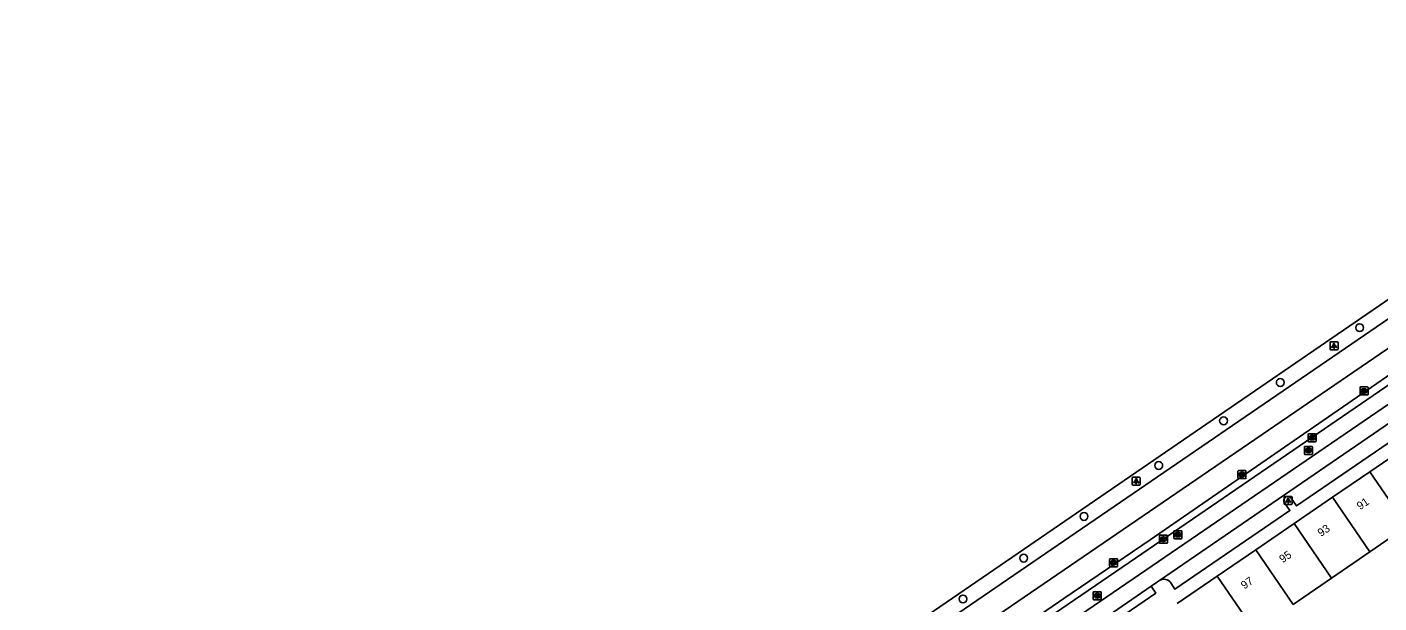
# Model space of a CAD drawing. Extents: x 158087 to 159494, y 382905 to 383981.
# Drawn here: x 158110.1 to 158278.9, y 383382.8 to 383454.7 of the extents above; entities that cross this region are included whole.
import ezdxf

# ---------------------------------------------------------------- set-up
doc = ezdxf.new("R2010")
doc.units = 0
for name, color, linetype in [('IMGEO_Boom', 7, 'Continuous'), ('IMGEO_Fietspad_gesloten', 7, 'Continuous'), ('IMGEO_Kolk', 7, 'Continuous'), ('IMGEO_Lichtpunt', 7, 'Continuous'), ('IMGEO_OVBaan_gesloten', 7, 'Continuous'), ('IMGEO_Pand', 7, 'Continuous'), ('IMGEO_Pand_nummerreeks', 7, 'Continuous'), ('IMGEO_Rijbaan_lokaal_open', 7, 'Continuous'), ('IMGEO_Rijbaan_regionaal_gesloten', 7, 'Continuous'), ('IMGEO_Rioolput', 7, 'Continuous'), ('IMGEO_Voetpad_open', 7, 'Continuous')]:
    doc.layers.add(name, color=color, linetype=linetype)

msp = doc.modelspace()

# ---------------------------------------------------------------- linework, layer by layer
at = {"layer": 'IMGEO_Boom'}
for centre in [(158276.52, 383417.19), (158266.6, 383410.34), (158259.52, 383405.56), (158251.42, 383399.98), (158242.08, 383393.61), (158234.55, 383388.4), (158226.97, 383383.29)]:
    msp.add_circle(centre, 0.489, dxfattribs=at)
at = {"layer": 'IMGEO_Fietspad_gesloten'}
for points in [[(158251.53, 383385.61), (158287.1, 383409.99)], [(158251.53, 383385.61), (158251.14, 383385.35), (158250.46, 383384.9)], [(158242.15, 383379.17), (158250.46, 383384.9)]]:
    msp.add_lwpolyline(points, dxfattribs=at)
at = {"layer": 'IMGEO_Kolk'}
for p, q in [((158276.57, 383408.87), (158276.57, 383409.72)), ((158276.65, 383409.8), (158277.5, 383409.8)), ((158277.5, 383408.79), (158276.65, 383408.79)), ((158277.06, 383409.57), (158277.08, 383409.57)), ((158277.08, 383409.02), (158277.06, 383409.02)), ((158277.57, 383409.72), (158277.57, 383408.87)), ((158270.09, 383403), (158270.09, 383403.86)), ((158270.16, 383403.93), (158271.01, 383403.93)), ((158270.57, 383403.71), (158270.6, 383403.71)), ((158271.09, 383403.86), (158271.09, 383403)), ((158271.01, 383402.93), (158270.16, 383402.93)), ((158270.6, 383403.15), (158270.57, 383403.15)), ((158261.32, 383398.42), (158261.32, 383399.27)), ((158261.4, 383399.34), (158262.25, 383399.34)), ((158261.81, 383399.12), (158261.83, 383399.12)), ((158261.83, 383398.56), (158261.81, 383398.56)), ((158262.32, 383399.27), (158262.32, 383398.42)), ((158262.25, 383398.34), (158261.4, 383398.34)), ((158251.5, 383390.34), (158251.5, 383391.2)), ((158251.57, 383391.27), (158252.43, 383391.27)), ((158252.43, 383390.27), (158251.57, 383390.27)), ((158252.01, 383390.49), (158251.98, 383390.49)), ((158251.99, 383391.05), (158252.01, 383391.05)), ((158252.5, 383391.2), (158252.5, 383390.34)), ((158245.28, 383387.4), (158245.28, 383388.25)), ((158245.35, 383388.33), (158246.2, 383388.33)), ((158246.2, 383387.33), (158245.35, 383387.33)), ((158245.76, 383388.11), (158245.79, 383388.11)), ((158245.79, 383387.55), (158245.76, 383387.55)), ((158246.28, 383388.25), (158246.28, 383387.4))]:
    msp.add_line(p, q, dxfattribs=at)
for points in [[(158276.57, 383408.87), (158276.57, 383409.72)], [(158276.65, 383409.8), (158277.5, 383409.8)], [(158277.5, 383408.79), (158276.65, 383408.79)], [(158276.89, 383409.49), (158277.02, 383409.49), (158277.02, 383409.34), (158277.14, 383409.49), (158277.31, 383409.49), (158277.16, 383409.34), (158277.32, 383409.09), (158277.16, 383409.09), (158277.08, 383409.26), (158277.02, 383409.19), (158277.02, 383409.09), (158276.89, 383409.09), (158276.89, 383409.49)], [(158277.57, 383409.72), (158277.57, 383408.87)], [(158270.09, 383403), (158270.09, 383403.86)], [(158270.16, 383403.93), (158271.01, 383403.93)], [(158270.41, 383403.63), (158270.53, 383403.63), (158270.53, 383403.48), (158270.66, 383403.63), (158270.82, 383403.63), (158270.68, 383403.48), (158270.83, 383403.23), (158270.68, 383403.23), (158270.59, 383403.39), (158270.53, 383403.33), (158270.53, 383403.23), (158270.41, 383403.23), (158270.41, 383403.63)], [(158271.09, 383403.86), (158271.09, 383403)], [(158271.01, 383402.93), (158270.16, 383402.93)], [(158261.32, 383398.42), (158261.32, 383399.27)], [(158261.4, 383399.34), (158262.25, 383399.34)], [(158261.64, 383399.04), (158261.77, 383399.04), (158261.77, 383398.89), (158261.89, 383399.04), (158262.06, 383399.04), (158261.91, 383398.89), (158262.07, 383398.64), (158261.91, 383398.64), (158261.83, 383398.81), (158261.77, 383398.74), (158261.77, 383398.64), (158261.64, 383398.64), (158261.64, 383399.04)], [(158262.32, 383399.27), (158262.32, 383398.42)], [(158262.25, 383398.34), (158261.4, 383398.34)], [(158251.5, 383390.34), (158251.5, 383391.2)], [(158251.57, 383391.27), (158252.43, 383391.27)], [(158252.43, 383390.27), (158251.57, 383390.27)], [(158251.82, 383390.97), (158251.94, 383390.97), (158251.94, 383390.82), (158252.07, 383390.97), (158252.24, 383390.97), (158252.09, 383390.82), (158252.24, 383390.57), (158252.09, 383390.57), (158252.01, 383390.73), (158251.94, 383390.67), (158251.94, 383390.57), (158251.82, 383390.57), (158251.82, 383390.97)], [(158252.5, 383391.2), (158252.5, 383390.34)], [(158245.28, 383387.4), (158245.28, 383388.25)], [(158245.35, 383388.33), (158246.2, 383388.33)], [(158246.2, 383387.33), (158245.35, 383387.33)], [(158245.6, 383388.03), (158245.72, 383388.03), (158245.72, 383387.88), (158245.85, 383388.03), (158246.01, 383388.03), (158245.87, 383387.88), (158246.02, 383387.63), (158245.87, 383387.63), (158245.78, 383387.79), (158245.72, 383387.72), (158245.72, 383387.63), (158245.6, 383387.63), (158245.6, 383388.03)], [(158246.28, 383388.25), (158246.28, 383387.4)]]:
    msp.add_lwpolyline(points, dxfattribs=at)
for centre, start, end in [((158276.65, 383409.72), 91.552, 178.448), ((158276.65, 383409.72), 91.552, 178.448), ((158276.65, 383408.87), 181.552, 268.448), ((158276.65, 383408.87), 181.552, 268.448), ((158277.5, 383409.72), 1.552, 88.448), ((158277.5, 383409.72), 1.552, 88.448), ((158277.5, 383408.87), 271.552, 358.448), ((158277.5, 383408.87), 271.552, 358.448), ((158270.16, 383403.85), 91.552, 178.448), ((158270.16, 383403.85), 91.552, 178.448), ((158271.01, 383403.85), 1.552, 88.448), ((158271.01, 383403.85), 1.552, 88.448), ((158270.16, 383403.01), 181.552, 268.448), ((158270.16, 383403.01), 181.552, 268.448), ((158271.01, 383403.01), 271.552, 358.448), ((158271.01, 383403.01), 271.552, 358.448), ((158261.4, 383399.27), 91.552, 178.448), ((158261.4, 383399.27), 91.552, 178.448), ((158262.25, 383399.27), 1.552, 88.448), ((158262.25, 383399.27), 1.552, 88.448), ((158261.4, 383398.42), 181.552, 268.448), ((158261.4, 383398.42), 181.552, 268.448), ((158262.25, 383398.42), 271.552, 358.448), ((158262.25, 383398.42), 271.552, 358.448), ((158251.57, 383391.19), 91.552, 178.448), ((158251.57, 383391.19), 91.552, 178.448), ((158251.57, 383390.34), 181.552, 268.448), ((158251.57, 383390.34), 181.552, 268.448), ((158252.42, 383391.19), 1.552, 88.448), ((158252.42, 383391.19), 1.552, 88.448), ((158252.42, 383390.34), 271.552, 358.448), ((158252.42, 383390.34), 271.552, 358.448), ((158245.35, 383388.25), 91.552, 178.448), ((158245.35, 383388.25), 91.552, 178.448), ((158245.35, 383387.4), 181.552, 268.448), ((158245.35, 383387.4), 181.552, 268.448), ((158246.2, 383388.25), 1.552, 88.448), ((158246.2, 383388.25), 1.552, 88.448), ((158246.2, 383387.4), 271.552, 358.448), ((158246.2, 383387.4), 271.552, 358.448)]:
    msp.add_arc(centre, 0.0765, start, end, dxfattribs=at)
for centre, major_axis, ratio, start_param, end_param in [((158277.06, 383409.29), (-0.387, 0.002), 0.722429, 4.712389, 7.853982), ((158277.08, 383409.29), (-0.39, 0.002), 0.717154, 1.570796, 4.712389), ((158270.57, 383403.43), (-0.387, 0.002), 0.722429, 4.712389, 7.853982), ((158270.6, 383403.43), (-0.39, 0.002), 0.717154, 1.570796, 4.712389), ((158261.81, 383398.84), (-0.387, 0.002), 0.722429, 4.712389, 7.853982), ((158261.83, 383398.84), (-0.39, 0.002), 0.717154, 1.570796, 4.712389), ((158251.99, 383390.77), (-0.387, 0.002), 0.722429, 4.712389, 7.853982), ((158252.01, 383390.77), (-0.39, 0.002), 0.717154, 1.570796, 4.712389), ((158245.76, 383387.83), (-0.387, 0.002), 0.722429, 4.712389, 7.853982), ((158245.79, 383387.83), (-0.39, 0.002), 0.717154, 1.570796, 4.712389)]:
    msp.add_ellipse(centre, major_axis=major_axis, ratio=ratio, start_param=start_param, end_param=end_param, dxfattribs=at)
at = {"layer": 'IMGEO_Lichtpunt'}
for p, q in [((158273.72, 383415.42), (158272.92, 383415.42)), ((158273.72, 383415.42), (158272.92, 383415.42)), ((158272.82, 383415.32), (158272.82, 383414.52)), ((158272.82, 383415.32), (158272.82, 383414.52)), ((158272.92, 383414.42), (158273.72, 383414.42)), ((158272.92, 383414.42), (158273.72, 383414.42)), ((158273.82, 383414.52), (158273.82, 383415.32)), ((158273.82, 383414.52), (158273.82, 383415.32)), ((158248.11, 383398.42), (158248.11, 383397.61)), ((158248.11, 383398.42), (158248.11, 383397.61)), ((158249.01, 383398.51), (158248.2, 383398.51)), ((158249.01, 383398.51), (158248.2, 383398.51)), ((158248.2, 383397.52), (158249.01, 383397.52)), ((158248.2, 383397.52), (158249.01, 383397.52)), ((158249.1, 383397.61), (158249.1, 383398.42)), ((158249.1, 383397.61), (158249.1, 383398.42)), ((158267.09, 383396.01), (158267.09, 383395.2)), ((158267.09, 383396.01), (158267.09, 383395.2)), ((158267.99, 383396.1), (158267.18, 383396.1)), ((158267.99, 383396.1), (158267.18, 383396.1)), ((158268.09, 383395.2), (158268.09, 383396.01)), ((158268.09, 383395.2), (158268.09, 383396.01)), ((158267.18, 383395.1), (158267.99, 383395.1)), ((158267.18, 383395.1), (158267.99, 383395.1))]:
    msp.add_line(p, q, dxfattribs=at)
for points in [[(158273.2, 383414.99), (158273.23, 383414.96), (158273.05, 383414.7), (158273.01, 383414.73), (158273.2, 383414.99)], [(158273.3, 383414.94), (158273.35, 383414.94), (158273.35, 383414.62), (158273.3, 383414.62), (158273.3, 383414.94)], [(158273.41, 383414.96), (158273.45, 383414.99), (158273.63, 383414.72), (158273.59, 383414.7), (158273.41, 383414.96)], [(158248.48, 383398.08), (158248.52, 383398.05), (158248.33, 383397.79), (158248.29, 383397.82), (158248.48, 383398.08)], [(158248.58, 383398.03), (158248.63, 383398.03), (158248.63, 383397.71), (158248.58, 383397.71), (158248.58, 383398.03)], [(158248.69, 383398.05), (158248.73, 383398.08), (158248.92, 383397.82), (158248.88, 383397.79), (158248.69, 383398.05)], [(158267.46, 383395.67), (158267.5, 383395.64), (158267.32, 383395.38), (158267.28, 383395.41), (158267.46, 383395.67)], [(158267.57, 383395.62), (158267.61, 383395.62), (158267.61, 383395.3), (158267.57, 383395.3), (158267.57, 383395.62)], [(158267.68, 383395.64), (158267.71, 383395.67), (158267.9, 383395.41), (158267.86, 383395.38), (158267.68, 383395.64)]]:
    msp.add_lwpolyline(points, dxfattribs=at)
for centre in [(158273.32, 383415.12), (158248.61, 383398.22), (158267.59, 383395.8)]:
    msp.add_circle(centre, 0.0994, dxfattribs=at)
for centre, start, end in [((158272.92, 383415.32), 90, 180), ((158272.92, 383415.32), 90, 180), ((158273.72, 383415.32), 0, 90), ((158273.72, 383415.32), 0, 90), ((158272.92, 383414.52), 180, 270), ((158272.92, 383414.52), 180, 270), ((158273.72, 383414.52), 270, 0), ((158273.72, 383414.52), 270, 360), ((158248.2, 383398.42), 90, 180), ((158248.2, 383398.42), 90, 180), ((158248.2, 383397.61), 180, 270), ((158248.2, 383397.61), 180, 270), ((158249.01, 383398.42), 0, 90), ((158249.01, 383398.42), 0, 90), ((158249.01, 383397.61), 270, 0), ((158249.01, 383397.61), 270, 360), ((158267.18, 383396.01), 90, 180), ((158267.18, 383396.01), 90, 180), ((158267.18, 383395.2), 180, 270), ((158267.18, 383395.2), 180, 270), ((158267.99, 383396.01), 0, 90), ((158267.99, 383396.01), 0, 90), ((158267.99, 383395.2), 270, 0), ((158267.99, 383395.2), 270, 360)]:
    msp.add_arc(centre, 0.0946, start, end, dxfattribs=at)
at = {"layer": 'IMGEO_OVBaan_gesloten'}
msp.add_lwpolyline([(158120.71, 383311.28), (158126.59, 383315.31), (158126.49, 383315.5), (158225.68, 383383.42), (158290.78, 383428.03), (158292.41, 383429.16), (158295.54, 383431.28)], dxfattribs=at)
at = {"layer": 'IMGEO_Pand'}
for points in [[(158277.79, 383399.18), (158282.68, 383402.53)], [(158273.14, 383396), (158277.79, 383399.18)], [(158282.45, 383392.38), (158277.79, 383399.18)], [(158268.33, 383392.71), (158273.14, 383396)], [(158277.8, 383389.19), (158273.14, 383396)], [(158263.55, 383389.43), (158268.33, 383392.71)], [(158268.33, 383392.71), (158272.99, 383385.9)], [(158282.45, 383392.38), (158277.8, 383389.19)], [(158258.74, 383386.14), (158263.55, 383389.43)], [(158268.21, 383382.62), (158263.55, 383389.43)], [(158277.8, 383389.19), (158272.99, 383385.9)], [(158253.74, 383382.72), (158258.74, 383386.14)], [(158263.4, 383379.34), (158258.74, 383386.14)], [(158272.99, 383385.9), (158268.21, 383382.62)]]:
    msp.add_lwpolyline(points, dxfattribs=at)
at = {"layer": 'IMGEO_Rijbaan_lokaal_open'}
for points in [[(158299.77, 383421.05), (158297.89, 383419.79), (158249.82, 383386.9), (158168.18, 383331.08), (158135.48, 383308.66)], [(158136.28, 383311.62), (158143.91, 383316.85), (158156.49, 383325.45), (158158.33, 383326.71), (158177.74, 383340.01), (158216.51, 383366.49), (158235.92, 383379.76), (158248.5, 383388.38), (158270.55, 383403.46), (158288.26, 383415.6), (158296.71, 383421.37)]]:
    msp.add_lwpolyline(points, dxfattribs=at)
at = {"layer": 'IMGEO_Rijbaan_regionaal_gesloten'}
for points in [[(158343.56, 383454.75), (158337.81, 383450.75), (158323.6, 383440.71), (158319.89, 383438.29), (158306.89, 383431.94), (158301.72, 383429.16), (158296.44, 383425.81), (158206.61, 383364.39), (158200, 383359.87), (158193.32, 383355.26), (158180.05, 383346.21), (158173.4, 383341.65), (158163.61, 383334.93), (158153.45, 383328.03), (158150.14, 383325.72), (158140.15, 383318.96), (158130.09, 383311.71), (158120.73, 383304.43), (158110.06, 383297.01)], [(158122.27, 383309.27), (158125.75, 383312.11), (158126.53, 383312.74), (158131.32, 383316.37), (158152.81, 383331.1), (158226.34, 383381.48), (158291.92, 383426.36), (158293.27, 383427.28), (158296.77, 383429.67)], [(158296.67, 383422.64), (158250.34, 383390.7), (158239.56, 383383.34), (158169.73, 383335.47), (158142.34, 383316.98), (158135.71, 383312.45)]]:
    msp.add_lwpolyline(points, dxfattribs=at)
at = {"layer": 'IMGEO_Rioolput'}
for p, q in [((158269.62, 383401.43), (158269.62, 383402.29)), ((158269.7, 383402.36), (158270.55, 383402.36)), ((158270.11, 383402.14), (158270.14, 383402.14)), ((158270.62, 383402.29), (158270.62, 383401.43)), ((158270.55, 383401.36), (158269.7, 383401.36)), ((158270.13, 383401.58), (158270.11, 383401.58)), ((158253.39, 383391.83), (158254.24, 383391.83)), ((158253.32, 383390.9), (158253.32, 383391.75)), ((158254.24, 383390.82), (158253.39, 383390.82)), ((158253.83, 383391.05), (158253.8, 383391.05)), ((158253.81, 383391.6), (158253.83, 383391.6)), ((158254.32, 383391.75), (158254.32, 383390.9)), ((158243.25, 383383.27), (158243.25, 383384.13)), ((158243.32, 383384.2), (158244.18, 383384.2)), ((158243.76, 383383.42), (158243.73, 383383.42)), ((158243.74, 383383.98), (158243.76, 383383.98)), ((158244.25, 383384.13), (158244.25, 383383.27)), ((158244.18, 383383.2), (158243.32, 383383.2))]:
    msp.add_line(p, q, dxfattribs=at)
for points in [[(158269.62, 383401.43), (158269.62, 383402.29)], [(158269.7, 383402.36), (158270.55, 383402.36)], [(158270.21, 383402.06), (158269.96, 383402.06), (158269.96, 383401.66)], [(158270.14, 383401.98), (158270.08, 383401.98), (158270.08, 383401.9)], [(158270.08, 383401.9), (158270.13, 383401.9)], [(158270.62, 383402.29), (158270.62, 383401.43)], [(158270.55, 383401.36), (158269.7, 383401.36)], [(158269.96, 383401.66), (158270.08, 383401.66), (158270.08, 383401.82), (158270.09, 383401.82)], [(158270.14, 383401.79), (158270.21, 383401.66), (158270.35, 383401.66), (158270.29, 383401.79)], [(158253.39, 383391.83), (158254.24, 383391.83)], [(158253.32, 383390.9), (158253.32, 383391.75)], [(158254.24, 383390.82), (158253.39, 383390.82)], [(158253.91, 383391.52), (158253.65, 383391.52), (158253.65, 383391.12)], [(158253.65, 383391.12), (158253.78, 383391.12), (158253.78, 383391.29), (158253.79, 383391.29)], [(158253.83, 383391.44), (158253.78, 383391.44), (158253.78, 383391.36)], [(158253.78, 383391.36), (158253.83, 383391.36)], [(158253.84, 383391.26), (158253.91, 383391.12), (158254.05, 383391.12), (158253.98, 383391.25)], [(158254.32, 383391.75), (158254.32, 383390.9)], [(158243.25, 383383.27), (158243.25, 383384.13)], [(158243.32, 383384.2), (158244.18, 383384.2)], [(158243.84, 383383.9), (158243.58, 383383.9), (158243.58, 383383.5)], [(158243.58, 383383.5), (158243.71, 383383.5), (158243.71, 383383.66), (158243.72, 383383.66)], [(158243.76, 383383.82), (158243.71, 383383.82), (158243.71, 383383.74)], [(158243.71, 383383.74), (158243.76, 383383.74)], [(158243.77, 383383.63), (158243.84, 383383.5), (158243.98, 383383.5), (158243.91, 383383.63)], [(158244.25, 383384.13), (158244.25, 383383.27)], [(158244.18, 383383.2), (158243.32, 383383.2)]]:
    msp.add_lwpolyline(points, dxfattribs=at)
for centre, radius, start, end in [((158269.7, 383402.29), 0.0765, 91.552, 178.448), ((158269.7, 383402.29), 0.0765, 91.552, 178.448), ((158270.12, 383402.09), 0.19, 274.7715, 282.9687), ((158270.14, 383401.88), 0.0964, 77.0061, 93.1865), ((158270.16, 383401.94), 0.0378, 276.6634, 79.6772), ((158270.21, 383401.95), 0.109, 350.3612, 89.416), ((158270.21, 383401.95), 0.112, 277.5842, 350.9817), ((158270.55, 383402.29), 0.0765, 1.552, 88.448), ((158270.55, 383402.29), 0.0765, 1.552, 88.448), ((158269.7, 383401.44), 0.0765, 181.552, 268.448), ((158269.7, 383401.44), 0.0765, 181.552, 268.448), ((158270.09, 383401.77), 0.0533, 26.0293, 88.6989), ((158270.19, 383401.73), 0.108, 29.5134, 73.7905), ((158270.55, 383401.44), 0.0765, 271.552, 358.448), ((158270.55, 383401.44), 0.0765, 271.552, 358.448), ((158253.39, 383391.75), 0.0765, 91.552, 178.448), ((158253.39, 383391.75), 0.0765, 91.552, 178.448), ((158254.24, 383391.75), 0.0765, 1.552, 88.448), ((158254.24, 383391.75), 0.0765, 1.552, 88.448), ((158253.39, 383390.9), 0.0765, 181.552, 268.448), ((158253.39, 383390.9), 0.0765, 181.552, 268.448), ((158253.79, 383391.23), 0.0533, 26.0293, 88.6989), ((158253.84, 383391.35), 0.0964, 77.0061, 93.1865), ((158253.81, 383391.55), 0.19, 274.7715, 282.9687), ((158253.85, 383391.4), 0.0378, 276.6634, 79.6772), ((158253.91, 383391.41), 0.109, 350.3612, 89.416), ((158253.9, 383391.41), 0.112, 277.5842, 350.9817), ((158253.89, 383391.2), 0.108, 29.5134, 73.7905), ((158254.24, 383390.9), 0.0765, 271.552, 358.448), ((158254.24, 383390.9), 0.0765, 271.552, 358.448), ((158243.32, 383384.12), 0.0765, 91.552, 178.448), ((158243.32, 383384.12), 0.0765, 91.552, 178.448), ((158243.72, 383383.61), 0.0533, 26.0293, 88.6989), ((158243.77, 383383.72), 0.0964, 77.0061, 93.1865), ((158243.75, 383383.93), 0.19, 274.7715, 282.9687), ((158243.78, 383383.78), 0.0378, 276.6634, 79.6772), ((158243.84, 383383.79), 0.109, 350.3612, 89.416), ((158243.83, 383383.79), 0.112, 277.5842, 350.9817), ((158243.82, 383383.57), 0.108, 29.5134, 73.7905), ((158244.17, 383384.12), 0.0765, 1.552, 88.448), ((158244.17, 383384.12), 0.0765, 1.552, 88.448), ((158243.32, 383383.28), 0.0765, 181.552, 268.448), ((158243.32, 383383.28), 0.0765, 181.552, 268.448), ((158244.17, 383383.28), 0.0765, 271.552, 358.448), ((158244.17, 383383.28), 0.0765, 271.552, 358.448)]:
    msp.add_arc(centre, radius, start, end, dxfattribs=at)
for centre, major_axis, ratio, start_param, end_param in [((158270.11, 383401.86), (-0.387, 0.002), 0.722429, 4.712389, 7.853982), ((158270.13, 383401.86), (-0.39, 0.002), 0.717154, 1.570796, 4.712389), ((158253.8, 383391.32), (-0.387, 0.002), 0.722429, 4.712389, 7.853982), ((158253.83, 383391.32), (-0.39, 0.002), 0.717154, 1.570796, 4.712389), ((158243.74, 383383.7), (-0.387, 0.002), 0.722429, 4.712389, 7.853982), ((158243.76, 383383.7), (-0.39, 0.002), 0.717154, 1.570796, 4.712389)]:
    msp.add_ellipse(centre, major_axis=major_axis, ratio=ratio, start_param=start_param, end_param=end_param, dxfattribs=at)
at = {"layer": 'IMGEO_Voetpad_open'}
for points in [[(158286.9, 383408.65), (158287.46, 383407.8), (158268.63, 383394.92), (158267.98, 383395.89)], [(158267.13, 383395.31), (158267.81, 383394.34), (158253.45, 383384.52), (158252.92, 383385.33)], [(158250.46, 383384.9), (158251.05, 383384.04), (158242.74, 383378.32), (158242.15, 383379.17)]]:
    msp.add_lwpolyline(points, dxfattribs=at)
for centre, radius, start, end in [((158267.55, 383395.6), 0.513, 33.7845, 214.5877), ((158252.08, 383384.74), 1.03, 35.2874, 122.5532)]:
    msp.add_arc(centre, radius, start, end, dxfattribs=at)

# ---------------------------------------------------------------- texts
at = {"layer": 'IMGEO_Pand_nummerreeks'}
for s, p in [('91', (158276.58, 383394.38)), ('93', (158271.69, 383391.03)), ('95', (158266.9, 383387.75)), ('97', (158262.11, 383384.47))]:
    msp.add_text(s, height=1, rotation=34.3972, dxfattribs=at).set_placement(p)

doc.saveas('drawing.dxf')
